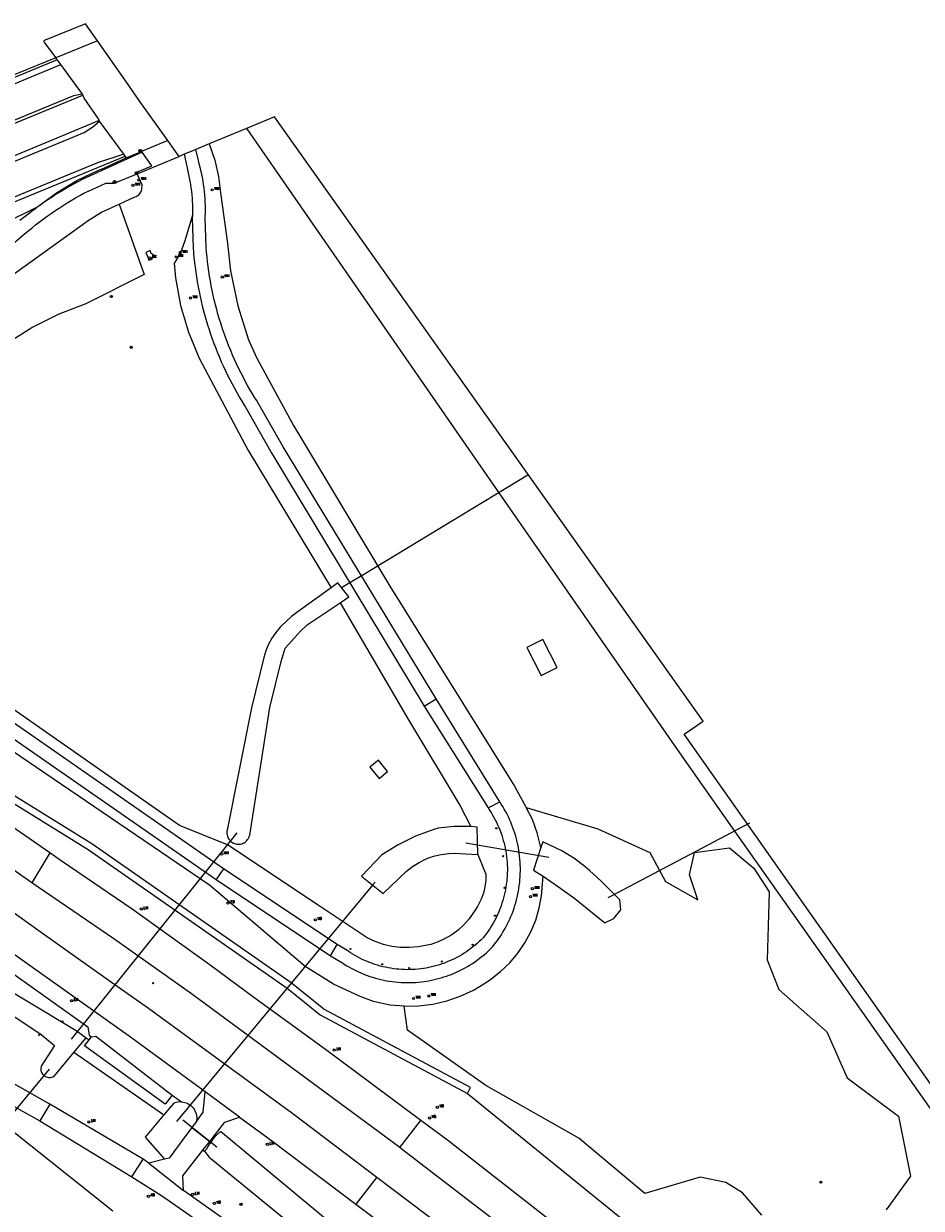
# Model space of a CAD drawing. Header units: metres. Extents: x 138165 to 154469, y 480134 to 494189.
# Tile 1041 of 1056: x 145311 to 145514, y 489749 to 490017. Entities that reach past the tile are written whole.
import ezdxf

# ---------------------------------------------------------------- set-up
doc = ezdxf.new("R2010")
doc.units = ezdxf.units.M
doc.header["$LTSCALE"] = 0.001
doc.header["$MEASUREMENT"] = 0
for name, color, linetype, lineweight in [('TOP-L-duiker', 7, 'Continuous', 0), ('TOP-L-topo objecten punt', 7, 'Continuous', 0), ('TOP-L-topo objecten vlak', 7, 'Continuous', 0), ('TOP-L-verharding vangrail', 7, 'Continuous', 0)]:
    doc.layers.add(name, color=color, linetype=linetype, lineweight=lineweight)
doc.styles.add('Style-STANDARD', font='STANDARD.shx')

# ---------------------------------------------------------------- blocks, each defined once
blk = doc.blocks.new('24')
at = {"layer": 'TOP-L-topo objecten punt', "color": 7, "linetype": 'Continuous', "lineweight": 0}
for radius in [0.025, 0.0182, 0.0115, 0.005]:
    blk.add_circle((0, 0), radius, dxfattribs=at)
blk = doc.blocks.new('39')
at = {"layer": 'TOP-L-topo objecten punt', "color": 7, "linetype": 'Continuous', "lineweight": 0}
for p, q in [((0.0175, 0.0175), (-0.0175, 0.0175)), ((-0.0175, 0.0175), (-0.0175, -0.0175)), ((0.0175, 0.0175), (0.0175, -0.0175)), ((0.0175, -0.0175), (-0.0175, -0.0175))]:
    blk.add_line(p, q, dxfattribs=at)
blk.add_circle((0, 0), 0.0332, dxfattribs=at)
blk = doc.blocks.new('16')
at = {"layer": 'TOP-L-topo objecten punt', "color": 7, "linetype": 'Continuous', "lineweight": 0}
blk.add_circle((0, 0), 0.025, dxfattribs=at)
at = {"layer": 'TOP-L-topo objecten punt', "color": 7, "linetype": 'Continuous', "lineweight": 0, "style": 'Style-STANDARD'}
blk.add_text('LM', height=0.06, dxfattribs=at).set_placement((0.0483, 0))
blk = doc.blocks.new('10')
at = {"layer": 'TOP-L-topo objecten punt', "linetype": 'Continuous', "lineweight": 0}
blk.add_circle((0, 0), 0.0125, dxfattribs=at)
blk = doc.blocks.new('119')
at = {"layer": 'TOP-L-topo objecten punt', "color": 7, "linetype": 'Continuous', "lineweight": 0}
blk.add_circle((0, 0), 0.025, dxfattribs=at)
at = {"layer": 'TOP-L-topo objecten punt', "color": 7, "linetype": 'Continuous', "lineweight": 0, "style": 'Style-STANDARD'}
blk.add_text('KK', height=0.06, dxfattribs=at).set_placement((0.0483, 0))
blk = doc.blocks.new('302')
at = {"layer": 'TOP-L-topo objecten punt', "color": 7, "linetype": 'Continuous', "lineweight": 0}
blk.add_circle((0, 0), 0.025, dxfattribs=at)
at = {"layer": 'TOP-L-topo objecten punt', "color": 7, "linetype": 'Continuous', "lineweight": 0, "style": 'Style-STANDARD'}
blk.add_text('WH', height=0.06, dxfattribs=at).set_placement((0.0483, 0))
blk = doc.blocks.new('85')
at = {"layer": 'TOP-L-topo objecten punt', "color": 7, "linetype": 'Continuous', "lineweight": 0}
blk.add_circle((0, 0), 0.025, dxfattribs=at)
at = {"layer": 'TOP-L-topo objecten punt', "color": 7, "linetype": 'Continuous', "lineweight": 0, "style": 'Style-STANDARD'}
blk.add_text('ZB', height=0.06, dxfattribs=at).set_placement((0.0483, 0))
blk = doc.blocks.new('14')
at = {"layer": 'TOP-L-topo objecten punt', "color": 7, "linetype": 'Continuous', "lineweight": 0}
blk.add_circle((0, 0), 0.025, dxfattribs=at)
at = {"layer": 'TOP-L-topo objecten punt', "color": 7, "linetype": 'Continuous', "lineweight": 0, "style": 'Style-STANDARD'}
blk.add_text('VB', height=0.06, dxfattribs=at).set_placement((0.0483, 0))
blk = doc.blocks.new('11')
at = {"layer": 'TOP-L-topo objecten punt', "color": 7, "linetype": 'Continuous', "lineweight": 0}
blk.add_circle((0, 0), 0.025, dxfattribs=at)
at = {"layer": 'TOP-L-topo objecten punt', "color": 7, "linetype": 'Continuous', "lineweight": 0, "style": 'Style-STANDARD'}
blk.add_text('AB', height=0.06, dxfattribs=at).set_placement((0.0483, 0))

msp = doc.modelspace()

# ---------------------------------------------------------------- linework, layer by layer
at = {"layer": 'TOP-L-duiker', "flags": 128}
for points in [[(145425.25, 489914.61), (145387.88, 489892.03), (145384.79, 489890.16), (145383.09, 489889.14), (145382.93, 489889.04)], [(145475.33, 489835.93), (145444.09, 489819.43), (145443.29, 489819.01)], [(145322, 489787.06), (145357.97, 489831.89), (145359.48, 489833.77)], [(145429.94, 489828.17), (145413.85, 489830.94), (145411.2, 489831.39)], [(145390.66, 489822.62), (145390.09, 489821.93), (145345.81, 489768.48)], [(145316.96, 489780.31), (145304.87, 489765.66)], [(145354.93, 489762.68), (145347.2, 489768.79)]]:
    msp.add_lwpolyline(points, dxfattribs=at)
at = {"layer": 'TOP-L-topo objecten vlak', "flags": 128}
for points in [[(145327.88, 490012.81), (145325.17, 490016.68), (145315.72, 490012.78), (145315.94, 490012.37), (145318.48, 490008.93)], [(145327.88, 490012.81), (145318.48, 490008.93)], [(145343.83, 489990.24), (145337.52, 489999.05), (145334.28, 490003.67), (145327.88, 490012.81)], [(145265.71, 489985.04), (145319.6, 490007.42)], [(145318.48, 490008.93), (145309.98, 490005.46), (145309.45, 490005.25), (145308.66, 490004.96), (145307.75, 490004.66), (145307.02, 490004.43), (145306.45, 490004.28), (145306.05, 490004.17), (145305.38, 490004.01), (145304.73, 490003.87), (145303.96, 490003.72), (145303.15, 490003.59), (145302.38, 490003.48), (145301.66, 490003.39), (145301.3, 490003.35), (145300.69, 490003.29), (145299.99, 490003.22), (145299.06, 490003.16), (145298.61, 490003.13), (145297.74, 490003.09)], [(145319.6, 490007.42), (145318.48, 490008.93)], [(145324.55, 490000.72), (145319.6, 490007.42)], [(145324.55, 490000.72), (145322.51, 490000.37), (145268.58, 489978.14)], [(145328.39, 489994.62), (145328.16, 489995.18), (145324.92, 489999.81), (145324.55, 490000.72)], [(145271.88, 489970.22), (145324.92, 489992.09), (145326.84, 489993.39), (145328.39, 489994.62)], [(145333.83, 489987.17), (145328.39, 489994.62)], [(145679.55, 489545.19), (145460.54, 489856.01), (145464.88, 489859), (145367.95, 489995.6), (145361.59, 489992.97)], [(145361.59, 489992.97), (145353.19, 489989.5)], [(145361.59, 489992.97), (145361.64, 489992.9), (145418.67, 489910.64), (145459.47, 489851.8), (145471.93, 489834.14), (145489.89, 489808.7), (145500, 489794.37), (145530.76, 489750.78), (145531.31, 489750), (145583.61, 489675.89), (145629.55, 489610.79), (145669.82, 489553.74), (145676.68, 489544.01), (145677.08, 489543.45)], [(145343.83, 489990.24), (145337.88, 489987.82)], [(145346.38, 489986.69), (145346.22, 489986.9), (145346.16, 489986.99), (145343.83, 489990.24)], [(145350.14, 489988.24), (145349.48, 489987.97), (145347.5, 489987.15)], [(145353.19, 489989.5), (145350.14, 489988.24)], [(145404.47, 489864), (145369.91, 489920.99), (145363.86, 489931.54), (145363.52, 489932.08), (145362.95, 489933.01), (145362.39, 489933.96), (145361.85, 489934.91), (145361.32, 489935.87), (145360.81, 489936.83), (145360.31, 489937.81), (145359.82, 489938.79), (145359.35, 489939.77), (145358.9, 489940.77), (145358.45, 489941.77), (145358.03, 489942.78), (145357.61, 489943.79), (145357.22, 489944.81), (145356.83, 489945.84), (145356.47, 489946.87), (145356.11, 489947.9), (145355.78, 489948.94), (145355.45, 489949.99), (145355.15, 489951.04), (145354.86, 489952.09), (145354.58, 489953.15), (145354.32, 489954.22), (145354.07, 489955.28), (145353.84, 489956.35), (145353.63, 489957.43), (145353.43, 489958.5), (145353.25, 489959.58), (145353.08, 489960.66), (145352.93, 489961.75), (145352.8, 489962.83), (145352.68, 489963.92), (145352.58, 489965.01), (145352.49, 489966.1), (145352.28, 489972.81), (145352.29, 489973.11), (145352.31, 489973.91), (145352.32, 489974.71), (145352.3, 489975.51), (145352.28, 489976.31), (145352.23, 489977.11), (145352.17, 489977.91), (145352.1, 489978.71), (145352.01, 489979.5), (145351.9, 489980.3), (145351.78, 489981.09), (145351.64, 489981.88), (145351.48, 489982.66), (145351.31, 489983.45), (145351.13, 489984.22), (145350.93, 489985), (145350.71, 489985.77), (145350.14, 489988.24)], [(145353.19, 489989.5), (145354.43, 489985.85), (145355.26, 489982.15), (145355.8, 489977.9), (145357.3, 489966.98), (145357.99, 489960.82), (145359.61, 489952.88), (145362.04, 489945.2), (145363.95, 489941.04), (145372.21, 489925.85), (145394.04, 489889.54), (145420.3, 489847.31), (145422.22, 489844.29), (145424.87, 489839.49)], [(145333.83, 489987.17), (145327.88, 489985.25), (145274.74, 489963.36)], [(145299.92, 489968.22), (145314.18, 489975.17), (145314.39, 489975.32), (145318.61, 489978.45), (145323.25, 489981.24), (145328.15, 489983.54), (145328.85, 489983.82), (145334.43, 489986.35)], [(145338.04, 489987.61), (145324.57, 489981.51), (145324.47, 489981.46), (145323.47, 489980.93), (145322.48, 489980.4), (145321.5, 489979.84), (145320.52, 489979.27), (145319.55, 489978.69), (145318.59, 489978.1), (145317.64, 489977.49), (145316.7, 489976.87), (145315.77, 489976.23), (145314.84, 489975.58), (145314.39, 489975.26), (145314.27, 489975.17), (145313.93, 489974.92), (145313.02, 489974.25), (145312.13, 489973.56), (145311.24, 489972.86), (145310.37, 489972.15)], [(145334.43, 489986.35), (145334.15, 489986.73), (145333.83, 489987.17)], [(145334.43, 489986.35), (145337.88, 489987.82)], [(145336.9, 489982.77), (145336.79, 489983.12), (145340.18, 489984.55), (145338.04, 489987.61)], [(145336.9, 489982.77), (145346.4, 489986.65), (145346.38, 489986.69)], [(145337.88, 489987.82), (145338.04, 489987.61)], [(145347.5, 489987.15), (145346.38, 489986.69)], [(145347.5, 489987.15), (145347.97, 489985.09), (145348.2, 489984.07), (145348.33, 489983.33), (145348.5, 489982.58), (145348.66, 489981.83), (145348.81, 489981.07), (145348.94, 489980.31), (145349.05, 489979.55), (145349.14, 489978.79), (145349.23, 489978.02), (145349.29, 489977.25), (145349.34, 489976.48), (145349.37, 489975.72), (145349.39, 489974.95), (145349.39, 489974.18), (145349.38, 489973.41)], [(145297.51, 489957.34), (145311.35, 489969.08), (145312.19, 489969.79), (145313.03, 489970.48), (145313.89, 489971.17), (145314.75, 489971.84), (145315.62, 489972.49), (145316.51, 489973.14), (145317.4, 489973.77), (145318.3, 489974.38), (145319.21, 489974.99), (145320.13, 489975.58), (145321.06, 489976.16), (145321.99, 489976.72), (145322.94, 489977.27), (145323.89, 489977.81), (145324.85, 489978.33), (145325.82, 489978.84), (145325.84, 489978.85), (145329.77, 489980.6), (145331.7, 489980.64), (145336.9, 489982.77)], [(145332.79, 489975.91), (145334.08, 489976.51), (145335.08, 489976.9), (145336.23, 489977.45), (145336.41, 489977.51), (145336.65, 489977.62), (145336.88, 489977.75), (145337.1, 489977.91), (145337.3, 489978.08), (145337.47, 489978.28), (145337.63, 489978.49), (145337.64, 489978.51), (145337.76, 489978.72), (145337.87, 489978.97), (145337.95, 489979.22), (145337.96, 489979.27), (145338.01, 489980.27), (145336.9, 489982.77)], [(145271.79, 489888.83), (145269.74, 489890.46), (145267.88, 489892.28), (145266.22, 489894.3), (145264.78, 489896.48), (145263.57, 489898.79), (145262.61, 489901.22), (145261.91, 489903.74), (145261.48, 489906.31), (145261.32, 489908.92), (145261.43, 489911.53), (145261.82, 489914.11), (145262.47, 489916.64), (145263.38, 489919.09), (145264.55, 489921.42), (145265.95, 489923.63), (145267.57, 489925.67), (145269.4, 489927.53), (145271.13, 489928.98), (145296.7, 489951.33), (145325.78, 489972.17), (145328.84, 489974.09), (145332.79, 489975.91)], [(145332.79, 489975.91), (145338.46, 489959.97), (145325.27, 489953.36), (145319.14, 489951.03), (145313.27, 489948.07), (145307.74, 489944.51), (145305.11, 489942.5)], [(145349.38, 489973.41), (145347.65, 489967.61), (145346.95, 489965.69), (145346.06, 489963.85), (145345.26, 489962.56), (145345.52, 489959.21), (145346.66, 489952.97), (145348.46, 489946.9), (145350.89, 489941.03), (145361.9, 489920.33), (145380.72, 489889.16)], [(145349.38, 489973.41), (145349.35, 489972.73), (145349.54, 489966.04), (145349.62, 489964.93), (145349.72, 489963.82), (145349.84, 489962.72), (145349.97, 489961.61), (145350.12, 489960.51), (145350.29, 489959.41), (145350.47, 489958.31), (145350.67, 489957.21), (145350.88, 489956.12), (145351.11, 489955.03), (145351.35, 489953.94), (145351.61, 489952.86), (145351.88, 489951.78), (145352.17, 489950.71), (145352.48, 489949.64), (145352.8, 489948.57), (145353.14, 489947.51), (145353.49, 489946.45), (145353.85, 489945.4), (145354.23, 489944.35), (145354.63, 489943.32), (145355.04, 489942.28), (145355.47, 489941.25), (145355.91, 489940.23), (145356.37, 489939.21), (145356.84, 489938.21), (145357.32, 489937.2), (145357.82, 489936.21), (145358.33, 489935.22), (145358.86, 489934.24), (145359.4, 489933.27), (145359.96, 489932.3), (145360.53, 489931.34), (145361.11, 489930.4), (145361.27, 489930.14), (145367.31, 489919.5), (145401.81, 489862.41)], [(145340.73, 489964.33), (145340.06, 489964.75), (145339.79, 489965.39), (145338.83, 489964.96), (145339.27, 489963.88), (145339.5, 489963.21), (145340.16, 489963.43), (145340.73, 489964.33)], [(145380.72, 489889.16), (145373.27, 489883.8), (145371.77, 489882.63)], [(145382.78, 489885.76), (145384.74, 489887.07), (145382.22, 489890.23), (145380.72, 489889.16)], [(145369.21, 489880.25), (145368.2, 489879.05), (145367.31, 489877.74), (145366.56, 489876.36), (145365.96, 489874.9), (145365.52, 489873.39), (145362.72, 489861.97), (145357.22, 489834.32), (145357.18, 489834.1), (145357.16, 489833.83), (145357.17, 489833.55), (145357.21, 489833.28), (145357.27, 489833.02), (145357.37, 489832.76), (145357.49, 489832.51), (145357.63, 489832.28), (145357.8, 489832.07), (145357.99, 489831.87), (145358.2, 489831.69), (145358.42, 489831.54), (145358.66, 489831.41), (145358.92, 489831.31), (145359.18, 489831.23), (145359.45, 489831.18), (145359.72, 489831.16), (145359.99, 489831.17), (145360.27, 489831.21), (145360.53, 489831.27), (145360.79, 489831.37), (145361.04, 489831.49), (145361.27, 489831.63), (145361.48, 489831.8), (145361.68, 489831.99), (145361.86, 489832.2), (145362.01, 489832.42), (145362.14, 489832.66), (145362.24, 489832.92), (145362.32, 489833.18), (145366.87, 489862.06), (145369.46, 489872.48), (145370.37, 489875.46), (145373.78, 489879.35), (145375.32, 489880.77), (145382.78, 489885.76)], [(145382.78, 489885.76), (145398.22, 489859.26), (145409.89, 489839.86), (145412.34, 489835.16)], [(145413.88, 489828.87), (145415.73, 489824.36), (145415.69, 489822.93), (145415.5, 489821.51), (145415.16, 489820.11), (145414.68, 489818.76), (145413.81, 489817.07), (145412.64, 489815.25), (145411.94, 489814.27), (145410.77, 489812.95), (145409.47, 489811.76), (145408.05, 489810.71), (145406.53, 489809.82), (145404.92, 489809.09), (145403.25, 489808.53), (145400.42, 489807.96), (145398.4, 489807.78), (145396.43, 489807.82), (145394.48, 489808.06), (145392.55, 489808.51), (145390.69, 489809.15), (145388.9, 489809.99), (145377.77, 489817.36), (145357.3, 489831.06), (145346.48, 489835.39), (145280.93, 489881.16)], [(145369.21, 489880.25), (145369.41, 489880.45), (145371.77, 489882.63)], [(145371.77, 489882.63), (145369.41, 489880.45), (145369.21, 489880.25)], [(145397.22, 489794.53), (145393.98, 489794.81), (145390.34, 489795.58), (145387.28, 489796.73), (145381.29, 489799.54), (145374.86, 489803.54), (145353.21, 489821.89), (145271.41, 489877.51)], [(145431.88, 489871.09), (145428.58, 489877.47), (145425.02, 489875.65), (145428.23, 489869.32), (145431.88, 489871.09)], [(145317.1, 489829.2), (145260.54, 489868.4)], [(145313.07, 489822.43), (145312.28, 489822.97), (145291.75, 489837.36), (145269.14, 489853.08), (145255.93, 489862.25)], [(145356.4, 489825.61), (145302.58, 489863.01)], [(145401.81, 489862.41), (145404.47, 489864)], [(145401.81, 489862.41), (145416.23, 489839.36)], [(145418.85, 489840.78), (145404.47, 489864)], [(145300.88, 489860.59), (145354.71, 489823.19)], [(145293.44, 489851.72), (145292.65, 489850.44), (145325.83, 489829.97), (145370.79, 489798.6), (145378.28, 489792.61), (145411.58, 489774.8)], [(145411.58, 489774.8), (145412.26, 489776.14), (145379.11, 489793.87), (145371.69, 489799.8), (145326.65, 489831.22), (145293.44, 489851.72)], [(145391.42, 489850.16), (145389.5, 489848.56), (145391.6, 489846.02), (145393.46, 489847.6), (145391.42, 489850.16)], [(145238.87, 489843.88), (145246.81, 489838.51), (145270.88, 489822.51), (145301.05, 489802.23), (145323.06, 489789.06), (145325.33, 489787.4)], [(145242.54, 489845.09), (145244.73, 489843.78), (145255.59, 489839.74), (145325.71, 489789.87), (145326.05, 489787.97), (145326.54, 489787.6)], [(145380.56, 489805.96), (145383.16, 489804.4), (145383.6, 489804.11), (145384.16, 489803.77), (145384.72, 489803.43), (145385.29, 489803.11), (145385.87, 489802.81), (145386.46, 489802.52), (145387.05, 489802.24), (145387.65, 489801.98), (145388.26, 489801.73), (145388.87, 489801.5), (145389.49, 489801.28), (145390.11, 489801.08), (145390.74, 489800.9), (145391.37, 489800.72), (145392.01, 489800.57), (145392.65, 489800.43), (145393.29, 489800.3), (145393.93, 489800.19), (145394.58, 489800.1), (145395.23, 489800.02), (145395.89, 489799.96), (145396.54, 489799.92), (145397.19, 489799.89), (145397.85, 489799.88), (145398.5, 489799.88), (145399.16, 489799.9), (145399.81, 489799.93), (145400.46, 489799.98), (145401.11, 489800.05), (145401.76, 489800.13), (145402.41, 489800.23), (145403.05, 489800.34), (145403.7, 489800.47), (145404.33, 489800.62), (145404.97, 489800.78), (145405.6, 489800.96), (145406.23, 489801.15), (145406.85, 489801.36), (145407.46, 489801.58), (145408.07, 489801.82), (145408.68, 489802.07), (145409.27, 489802.34), (145409.87, 489802.62), (145410.45, 489802.91), (145411.03, 489803.22), (145411.6, 489803.55), (145412.16, 489803.88), (145412.71, 489804.23), (145413.25, 489804.6), (145413.79, 489804.98), (145414.31, 489805.37), (145414.83, 489805.77), (145415.33, 489806.19), (145415.83, 489806.62), (145416.31, 489807.06), (145416.79, 489807.51), (145417.25, 489807.97), (145417.3, 489808.03), (145417.71, 489808.55), (145418.11, 489809.08), (145418.5, 489809.61), (145418.88, 489810.16), (145419.24, 489810.71), (145419.59, 489811.28), (145419.92, 489811.85), (145420.24, 489812.43), (145420.55, 489813.02), (145420.85, 489813.61), (145421.12, 489814.21), (145421.39, 489814.82), (145421.64, 489815.44), (145421.87, 489816.06), (145422.09, 489816.68), (145422.29, 489817.31), (145422.48, 489817.95), (145422.65, 489818.59), (145422.81, 489819.23), (145422.95, 489819.88), (145423.08, 489820.53), (145423.19, 489821.18), (145423.29, 489821.84), (145423.37, 489822.5), (145423.43, 489823.16), (145423.48, 489823.82), (145423.51, 489824.48), (145423.52, 489825.15), (145423.52, 489825.81), (145423.51, 489826.47), (145423.47, 489827.13), (145423.42, 489827.79), (145423.36, 489828.45), (145423.28, 489829.11), (145423.18, 489829.77), (145423.07, 489830.42), (145422.94, 489831.07), (145422.8, 489831.72), (145422.64, 489832.36), (145422.47, 489833), (145422.28, 489833.64), (145422.07, 489834.27), (145421.85, 489834.89), (145421.61, 489835.51), (145421.36, 489836.13), (145421.1, 489836.73), (145420.82, 489837.34), (145420.53, 489837.93), (145420.22, 489838.52), (145419.89, 489839.09), (145419.56, 489839.67), (145419.21, 489840.23), (145418.85, 489840.78)], [(145416.23, 489839.36), (145418.85, 489840.78)], [(145416.23, 489839.36), (145416.58, 489838.84), (145416.91, 489838.31), (145417.24, 489837.77), (145417.55, 489837.23), (145417.84, 489836.68), (145418.12, 489836.12), (145418.39, 489835.55), (145418.64, 489834.98), (145418.87, 489834.4), (145419.1, 489833.82), (145419.3, 489833.23), (145419.49, 489832.63), (145419.67, 489832.03), (145419.83, 489831.43), (145419.98, 489830.82), (145420.11, 489830.21), (145420.22, 489829.59), (145420.32, 489828.97), (145420.4, 489828.35), (145420.47, 489827.73), (145420.52, 489827.11), (145420.56, 489826.48), (145420.58, 489825.86), (145420.58, 489825.23), (145420.57, 489824.61), (145420.54, 489823.98), (145420.49, 489823.36), (145420.43, 489822.74), (145420.35, 489822.12), (145420.26, 489821.5), (145420.15, 489820.88), (145420.03, 489820.27), (145419.89, 489819.66), (145419.73, 489819.05), (145419.56, 489818.45), (145419.37, 489817.85), (145419.17, 489817.26), (145418.96, 489816.68), (145418.73, 489816.09), (145418.48, 489815.52), (145418.22, 489814.95), (145417.94, 489814.39), (145417.65, 489813.84), (145417.35, 489813.29), (145417.03, 489812.75), (145416.7, 489812.22), (145416.36, 489811.7), (145416, 489811.18), (145415.63, 489810.68), (145415.24, 489810.19), (145415.09, 489810), (145414.66, 489809.56), (145414.21, 489809.14), (145413.75, 489808.72), (145413.28, 489808.32), (145412.8, 489807.93), (145412.32, 489807.56), (145411.82, 489807.2), (145411.31, 489806.84), (145410.79, 489806.51), (145410.27, 489806.18), (145409.73, 489805.87), (145409.19, 489805.58), (145408.64, 489805.29), (145408.09, 489805.03), (145407.52, 489804.77), (145406.96, 489804.54), (145406.38, 489804.31), (145405.8, 489804.1), (145405.21, 489803.91), (145404.62, 489803.73), (145404.03, 489803.57), (145403.43, 489803.42), (145402.83, 489803.29), (145402.22, 489803.17), (145401.61, 489803.07), (145401, 489802.99), (145400.39, 489802.92), (145399.77, 489802.87), (145399.16, 489802.83), (145398.54, 489802.81), (145397.92, 489802.8), (145397.31, 489802.82), (145396.69, 489802.84), (145396.08, 489802.89), (145395.46, 489802.94), (145394.85, 489803.02), (145394.24, 489803.11), (145393.63, 489803.22), (145393.03, 489803.34), (145392.42, 489803.48), (145391.83, 489803.63), (145391.23, 489803.8), (145390.64, 489803.98), (145390.06, 489804.18), (145389.48, 489804.4), (145388.91, 489804.63), (145388.34, 489804.87), (145387.78, 489805.13), (145387.23, 489805.4), (145386.68, 489805.69), (145386.15, 489805.99), (145385.62, 489806.31), (145385.09, 489806.64), (145384.71, 489806.89), (145382.1, 489808.49)], [(145428.17, 489830.4), (145427.32, 489833.77), (145426.24, 489836.72), (145424.87, 489839.49)], [(145424.87, 489839.49), (145441.06, 489834.61), (145452.8, 489829.28), (145456.31, 489822.72), (145463.63, 489818.61), (145461.8, 489824.25), (145462.87, 489829.28), (145470.8, 489830.35), (145476.28, 489825.77), (145479.79, 489820.43), (145479.33, 489805.04), (145482, 489798.33), (145492.83, 489788.72), (145497.4, 489778.35), (145508.99, 489769.66), (145511.73, 489756.09), (145506.24, 489748.47)], [(145412.34, 489835.16), (145411.98, 489835.18), (145408.46, 489835.16), (145404.97, 489834.78), (145403.94, 489834.48), (145399.83, 489832.97), (145395.9, 489831.05), (145392.2, 489828.73), (145387.57, 489823.95), (145392.47, 489820.03), (145397.76, 489825.05), (145399.15, 489826.13), (145400.64, 489827.06), (145402.22, 489827.83), (145403.88, 489828.43), (145405.58, 489828.85), (145407.32, 489829.1), (145408.56, 489829.16), (145413.88, 489828.87)], [(145413.88, 489828.87), (145413.78, 489835.05), (145412.34, 489835.16)], [(145428.17, 489830.4), (145426.49, 489825.3), (145428.67, 489823.98)], [(145428.67, 489823.98), (145432.14, 489821.56), (145435.82, 489818.93), (145442.59, 489813.38), (145444.65, 489814.38), (145446.25, 489816.36), (145446.02, 489818.57), (145441.8, 489822.79), (145439.12, 489825.21), (145438.12, 489826.1), (145435.61, 489828.02), (145432.92, 489829.66), (145428.6, 489831.71), (145428.17, 489830.4)], [(145255.33, 489828.13), (145315.18, 489788.12), (145318.22, 489785.68), (145315.15, 489780.98), (145315.06, 489780.54), (145315.09, 489780.01), (145315.23, 489779.56), (145315.46, 489779.17), (145315.79, 489778.84), (145316.28, 489778.55), (145316.8, 489778.42), (145317.29, 489778.43), (145317.79, 489778.57), (145318.21, 489778.82), (145322.58, 489784.08)], [(145317.1, 489829.2), (145313.07, 489822.43)], [(145401.04, 489768.72), (145379.45, 489784.78), (145363.24, 489796.52), (145353.39, 489803.81), (145335.75, 489816.45), (145319.69, 489827.4), (145317.1, 489829.2)], [(145356.4, 489825.61), (145354.71, 489823.19)], [(145382.1, 489808.49), (145356.4, 489825.61)], [(145396.26, 489762.57), (145349.19, 489797.36), (145331.57, 489809.78), (145313.07, 489822.43)], [(145354.71, 489823.19), (145380.56, 489805.96)], [(145397.22, 489794.53), (145400.48, 489794.59), (145403.71, 489794.99), (145406.88, 489795.72), (145409.95, 489796.79), (145412.9, 489798.17), (145415.64, 489799.82), (145416.86, 489800.68), (145419.07, 489802.39), (145421.13, 489804.36), (145422.96, 489806.53), (145424.57, 489808.89), (145425.91, 489811.39), (145426.99, 489814.03), (145427.78, 489816.76), (145428.28, 489819.53), (145428.67, 489823.98)], [(145309.04, 489815.65), (145315.49, 489811.08), (145331.11, 489799.99), (145339.41, 489794.08), (145372.05, 489770.26), (145391.07, 489755.89)], [(145352.28, 489775.16), (145335.37, 489787.52), (145305.08, 489809.02)], [(145380.56, 489805.96), (145382.1, 489808.49)], [(145317.16, 489772.42), (145296.67, 489783.94), (145295.68, 489784.49), (145273.1, 489795.45), (145264.23, 489798.45), (145255.4, 489801.02), (145247.4, 489803.01), (145237.86, 489804.89), (145237.76, 489804.9), (145229.75, 489805.96), (145222.21, 489806.54), (145216.68, 489806.7), (145209.18, 489806.58), (145205.09, 489806.34), (145187.74, 489803.87), (145176.46, 489800.92), (145168.13, 489798.4), (145159.47, 489796.12)], [(145160.73, 489791.72), (145175.42, 489796.84), (145189.91, 489800.49), (145205.02, 489802.52), (145209.06, 489802.76), (145215.73, 489802.91), (145221.59, 489802.79), (145228.13, 489802.37), (145233.86, 489801.76), (145241.29, 489800.6), (145248.04, 489799.21), (145257.68, 489796.66), (145264.4, 489794.38), (145270.11, 489792.08), (145275.47, 489789.6), (145292.82, 489780.91), (145314.9, 489768.63)], [(145478.11, 489747.33), (145473.77, 489752.36), (145469.96, 489754.65), (145464.16, 489755.87), (145451.66, 489752.21), (145436.72, 489764.71), (145415.68, 489776.6), (145397.99, 489789.1), (145397.22, 489794.53)], [(145322.58, 489784.08), (145325.33, 489787.4)], [(145325.33, 489787.4), (145326.03, 489786.92)], [(145326.03, 489786.92), (145326.54, 489787.6)], [(145326.54, 489787.6), (145327.5, 489787.76), (145344.76, 489774.45)], [(145344.76, 489774.45), (145343.18, 489772.38), (145325, 489785.61), (145326.03, 489786.92)], [(145342.86, 489769.91), (145342.61, 489770.12), (145323.32, 489783.52), (145322.58, 489784.08)], [(145344.76, 489774.45), (145346.87, 489772.91)], [(145350.26, 489768.48), (145351.81, 489770.58), (145352.28, 489775.16)], [(145360.03, 489769.49), (145352.28, 489775.16)], [(145411.58, 489774.8), (145515.47, 489690.46)], [(145317.16, 489772.42), (145314.9, 489768.63)], [(145338.26, 489759.93), (145317.16, 489772.42)], [(145346.87, 489772.91), (145346.48, 489772.91), (145346.1, 489772.87), (145345.73, 489772.79), (145345.36, 489772.68), (145345.07, 489772.55), (145342.86, 489769.91)], [(145346.87, 489772.91), (145347.25, 489772.87), (145347.63, 489772.79), (145347.99, 489772.67), (145348.34, 489772.52), (145348.67, 489772.33), (145348.98, 489772.1), (145349.27, 489771.84), (145349.53, 489771.56), (145349.75, 489771.24), (145349.94, 489770.91), (145350.1, 489770.56), (145350.22, 489770.2), (145350.3, 489769.82), (145350.34, 489769.44), (145350.34, 489769.06), (145350.3, 489768.67), (145350.26, 489768.48)], [(145314.9, 489768.63), (145335.68, 489755.99)], [(145342.86, 489769.91), (145338.68, 489764.9), (145343.08, 489759.94)], [(145350.26, 489768.48), (145349.27, 489767.15)], [(145353.3, 489763.97), (145356.72, 489768.32), (145360.03, 489769.49)], [(145360.03, 489769.49), (145367.29, 489764.18), (145386.34, 489749.81)], [(145396.26, 489762.57), (145400.96, 489768.63), (145401.04, 489768.72)], [(145478.83, 489706.9), (145465.25, 489718.12), (145458.9, 489723.49), (145433.86, 489743.37), (145429.23, 489746.93), (145407.06, 489764.23), (145401.04, 489768.72)], [(145331.37, 489748.19), (145308.39, 489766.49)], [(145349.27, 489767.15), (145347.05, 489764.16), (145344.1, 489760.19), (145343.43, 489760.02), (145343.08, 489759.94)], [(145349.27, 489767.15), (145353.3, 489763.97)], [(145622.22, 489527.26), (145622.41, 489527.42), (145620.68, 489529.43), (145613.01, 489537.76), (145611.7, 489538.54), (145585.13, 489564.28), (145539.01, 489607.32), (145539.66, 489608.01), (145539.72, 489608.22), (145539.75, 489608.43), (145539.77, 489608.65), (145539.76, 489608.87), (145539.73, 489609.08), (145539.67, 489609.29), (145539.61, 489609.45), (145538.76, 489610.45), (145498.99, 489645.54), (145469.36, 489671.15), (145438.64, 489697.24), (145355.71, 489766.21), (145354.79, 489765.37), (145353.97, 489764.45), (145353.51, 489763.8)], [(145351.75, 489762.01), (145353.3, 489763.97)], [(145353.51, 489763.8), (145353.25, 489763.44), (145352.63, 489762.36), (145352.58, 489762.23), (145352.08, 489761.76)], [(145353.3, 489763.97), (145353.51, 489763.8)], [(145347.37, 489752.88), (145347.23, 489756.21), (145351.75, 489762.01)], [(145351.75, 489762.01), (145352.08, 489761.76)], [(145352.08, 489761.76), (145353.14, 489760.41), (145437.06, 489691.86), (145465.8, 489668.01), (145496.19, 489641.99), (145536.76, 489606.78), (145538.05, 489606.38), (145538.66, 489606.97), (145584.79, 489563.92), (145611.4, 489538.14), (145612.69, 489537.36), (145620.3, 489529.09), (145622.03, 489527.1), (145622.22, 489527.26)], [(145474.13, 489701.02), (145467.26, 489706.77), (145454.35, 489717.31), (145429.36, 489737.16), (145396.83, 489762.14), (145396.26, 489762.57)], [(145335.68, 489755.99), (145338.26, 489759.93)], [(145339.52, 489759.06), (145338.26, 489759.93)], [(145343.08, 489759.94), (145339.52, 489759.06)], [(145339.52, 489759.06), (145347.37, 489752.88)], [(145335.68, 489755.99), (145342.4, 489751.77), (145353.07, 489744.31), (145373.07, 489729.64), (145404.53, 489705.3), (145438.71, 489677.54), (145458.78, 489660.41), (145580.61, 489558.78), (145591.23, 489549.73), (145593.32, 489547.91)], [(145391.07, 489755.89), (145386.34, 489749.81)], [(145391.07, 489755.89), (145405.88, 489744.71), (145452.94, 489707.63), (145468.67, 489694.18)], [(145595.72, 489550.53), (145593.61, 489552.47), (145561.4, 489579.71), (145540.32, 489597.41), (145516.85, 489617.1), (145490.95, 489639.01), (145457.93, 489666.52), (145432.46, 489687.43), (145406.96, 489708.17), (145380.97, 489728.77), (145362.62, 489742.05), (145347.37, 489752.88)], [(145386.34, 489749.81), (145401.7, 489738.23), (145447.66, 489701.97), (145463.85, 489688.14)]]:
    msp.add_lwpolyline(points, dxfattribs=at)
at = {"layer": 'TOP-L-verharding vangrail', "flags": 128}
for points in [[(145318.8, 490008.5), (145169.3, 489946.57)], [(145178.74, 489940.04), (145216.08, 489955.83), (145324.62, 490000.54)], [(145328.29, 489994.76), (145288.62, 489978.29), (145185.39, 489935.82), (145185.06, 489935.69)], [(145194.88, 489929.33), (145334.15, 489986.73)]]:
    msp.add_lwpolyline(points, dxfattribs=at)

# ---------------------------------------------------------------- block references
at = {"layer": 'TOP-L-topo objecten punt', "xscale": 10, "yscale": 10, "zscale": 10}
for name, p in [('39', (145337.57, 489987.92)), ('39', (145336.76, 489982.89)), ('39', (145331.77, 489980.87)), ('302', (145335.92, 489980.13)), ('302', (145337.26, 489981.35)), ('302', (145353.84, 489979.11)), ('119', (145339.76, 489963.72)), ('302', (145345.7, 489963.97)), ('302', (145346.61, 489964.89)), ('302', (145356.12, 489959.41)), ('24', (145331.05, 489955)), ('302', (145348.94, 489954.66)), ('24', (145335.53, 489943.53)), ('10', (145418.08, 489834.76)), ('302', (145355.97, 489828.95)), ('10', (145419.65, 489828.47)), ('10', (145419.95, 489821.3)), ('302', (145425.81, 489819.32)), ('302', (145426.25, 489821.1)), ('16', (145337.83, 489816.51)), ('85', (145357.43, 489817.85)), ('14', (145377.17, 489814.08)), ('10', (145417.78, 489815.01)), ('10', (145412.73, 489808.44)), ('10', (145385.14, 489807.49)), ('10', (145392.3, 489804.02)), ('10', (145398.38, 489803.15)), ('10', (145405.79, 489804.64)), ('10', (145340.52, 489799.75)), ('16', (145322.06, 489795.77)), ('302', (145399.36, 489796.29)), ('302', (145402.83, 489796.86)), ('10', (145319.97, 489791.08)), ('10', (145314.7, 489788.07)), ('16', (145381.42, 489784.63)), ('14', (145404.77, 489771.69)), ('16', (145325.95, 489768.38)), ('14', (145403, 489769.27)), ('16', (145366.32, 489763.31)), ('24', (145491.47, 489754.77)), ('16', (145349.45, 489751.99)), ('11', (145339.42, 489751.56)), ('14', (145354.33, 489749.97)), ('24', (145360.34, 489749.76))]:
    msp.add_blockref(name, p, dxfattribs=at)

doc.saveas('drawing.dxf')
